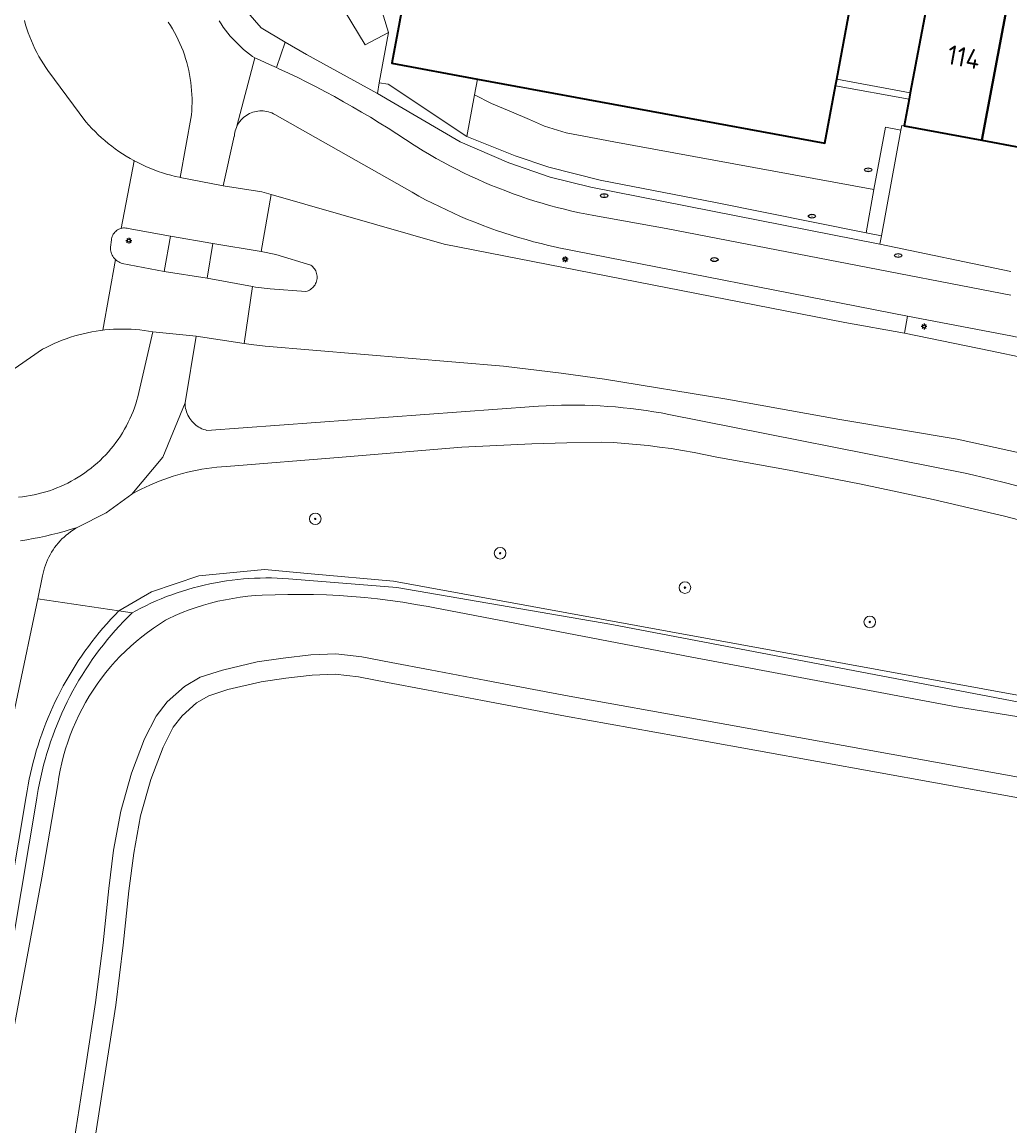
# Model space of a CAD drawing. Header units: metres. Extents: x 152610 to 160096, y 456114 to 462495.
# Tile 343 of 656: x 157801 to 157870, y 459843 to 459919. Entities that reach past the tile are written whole.
import ezdxf
from ezdxf.enums import TextEntityAlignment as Align

# ---------------------------------------------------------------- set-up
doc = ezdxf.new("R2010")
doc.units = ezdxf.units.M
doc.header["$LTSCALE"] = 0.5
doc.layers.get('0').update_dxf_attribs({"linetype": 'CONTINUOUS'})
for name, color, linetype, lineweight in [('B-PV-GK-BESCHOEIING-G', 251, 'GK-BESCHOEIING-SO', 18), ('B-PV-GR-BOOM-S', 251, 'CONTINUOUS', 25), ('B-PV-GR-GRAS-GV', 251, 'CONTINUOUS', 13), ('B-PV-GR-GROENVOORZIENING-GV', 251, 'CONTINUOUS', 18), ('B-PV-GR-HAAG-GV', 251, 'CONTINUOUS', 13), ('B-PV-IE-MEUBILAIR-S', 251, 'CONTINUOUS', 25), ('B-PV-IE-TERREINAFSCHEIDING_KUNSTMATIG_MUUR-GV', 251, 'CONTINUOUS', 18), ('B-PV-OG-BEBOUWING-GV', 6, 'CONTINUOUS', 35), ('B-PV-OG-BEBOUWING-T18', 1, 'CONTINUOUS', 18), ('B-PV-OG-TERREIN_BEGROEID-GV', 251, 'CONTINUOUS', 18), ('B-PV-OG-TERREIN_OEVER-GV', 251, 'CONTINUOUS', 18), ('B-PV-OG-WATER_SLOOT-GV', 251, 'CONTINUOUS', 18), ('B-PV-VH-GESLOTENVERHARDING_ASFALT-GV', 251, 'CONTINUOUS', 18), ('B-PV-VH-ONVERHARD-GV', 251, 'CONTINUOUS', 18), ('B-PV-VH-OPENVERHARDING_BETONSTRAATSTEEN-GV', 251, 'CONTINUOUS', 18), ('B-PV-VH-OPENVERHARDING_TEGEL-GV', 251, 'CONTINUOUS', 18)]:
    doc.layers.add(name, color=color, linetype=linetype, lineweight=lineweight)
doc.styles.add('NLCS-ISO', font='NLCS-ISO.ttf')
doc.styles.add('NLCS-ISO-M750-T18', font='NLCS-ISO.ttf', dxfattribs={"height": 1.35})
doc.linetypes.add('GK-BESCHOEIING-SO', pattern='A,18,-3,[1,NLCS.SHX,S=0.6,R=0,X=0,Y=0],-3', length=24)

# ---------------------------------------------------------------- blocks, each defined once
blk = doc.blocks.new('SIE-MEUBILAIR_PAAL_LICHTMAST-SO')
for points in [[(-0.62, 0), (-1, 0)], [(-0.71, 0.71), (-0.44, 0.44)], [(0, 1), (0, 0.62)], [(0.44, 0.44), (0.71, 0.71)], [(1, 0), (0.62, 0)], [(-0.71, -0.71), (-0.44, -0.44)], [(0, -0.62), (0, -1)], [(0.44, -0.44), (0.71, -0.71)]]:
    blk.add_lwpolyline(points)
blk.add_circle((0, 0), 0.5)
blk = doc.blocks.new('SIE-MEUBILAIR_PUT_RIOOLPUT-SO')
blk.add_ellipse((0, 0), major_axis=(1.25, 0), ratio=0.54)
at = {"style": 'NLCS-ISO'}
blk.add_text('ri', height=0.75, dxfattribs=at).set_placement((-0.04, 0.07), align=Align.MIDDLE_CENTER)
blk = doc.blocks.new('SGR-BOOM_GBKN-SO')
at = {"linetype": 'ByBlock', "lineweight": 18}
h = blk.add_hatch(color=0, dxfattribs=at)
h.dxf.hatch_style = 1
edge = h.paths.add_edge_path()
edge.add_arc((0, 0), 0.25, 0, 360)
at = {"color": 0, "linetype": 'ByBlock', "lineweight": 18}
for radius in [2, 0.25]:
    blk.add_circle((0, 0), radius, dxfattribs=at)
at = {"color": 0, "linetype": 'ByBlock', "lineweight": 18, "style": 'NLCS-ISO'}
blk.add_attdef('SOORT', (2.5, 0), '', height=1.5, dxfattribs=at)

msp = doc.modelspace()

# ---------------------------------------------------------------- linework, layer by layer
at = {"layer": 'B-PV-GK-BESCHOEIING-G', "flags": 128}
msp.add_lwpolyline([(157621.543, 459766.067), (157631.048, 459764.67), (157642.392, 459762.921), (157651.111, 459761.466), (157658.881, 459760.528), (157670.486, 459759.043), (157671.519, 459758.901), (157672.555, 459758.776), (157673.593, 459758.666), (157674.632, 459758.573), (157675.673, 459758.495), (157676.714, 459758.433), (157677.757, 459758.387), (157678.8, 459758.357), (157679.843, 459758.343), (157680.886, 459758.346), (157681.93, 459758.364), (157682.972, 459758.398), (157684.015, 459758.448), (157685.056, 459758.514), (157686.096, 459758.596), (157686.593, 459758.641), (157691.469, 459758.993), (157692.877, 459759.131), (157694.284, 459759.284), (157695.689, 459759.454), (157697.091, 459759.64), (157698.492, 459759.841), (157699.891, 459760.058), (157701.286, 459760.291), (157702.679, 459760.54), (157704.07, 459760.805), (157705.457, 459761.085), (157706.84, 459761.381), (157708.221, 459761.692), (157709.598, 459762.019), (157710.971, 459762.362), (157712.34, 459762.72), (157713.705, 459763.094), (157715.065, 459763.483), (157716.421, 459763.887), (157717.773, 459764.307), (157719.119, 459764.741), (157720.461, 459765.192), (157721.797, 459765.657), (157723.128, 459766.137), (157724.454, 459766.632), (157725.774, 459767.143), (157727.088, 459767.668), (157728.396, 459768.208), (157729.698, 459768.763), (157730.993, 459769.332), (157732.282, 459769.916), (157733.504, 459770.486), (157734.605, 459771.021), (157735.7, 459771.57), (157736.787, 459772.134), (157737.867, 459772.711), (157738.939, 459773.303), (157740.003, 459773.908), (157741.06, 459774.528), (157742.108, 459775.161), (157743.147, 459775.808), (157744.179, 459776.468), (157745.201, 459777.142), (157746.215, 459777.829), (157746.665, 459778.14), (157751.466, 459781.377), (157754.544, 459783.551), (157759.862, 459787.893), (157767.004, 459793.665), (157769.663, 459795.836), (157771.592, 459797.477), (157772.996, 459799.061), (157773.88, 459800.012), (157774.034, 459800.485), (157774.439, 459802.482), (157774.677, 459804.995), (157775.837, 459806.35), (157777.24, 459806.647), (157777.583, 459806.728), (157777.923, 459806.824), (157778.259, 459806.935), (157778.589, 459807.061), (157778.912, 459807.202), (157779.229, 459807.358), (157779.539, 459807.528), (157779.841, 459807.712), (157780.134, 459807.909), (157780.418, 459808.119), (157780.692, 459808.342), (157780.955, 459808.577), (157781.208, 459808.824), (157781.314, 459808.934), (157784.487, 459812.368), (157787.194, 459815.116), (157791.103, 459818.503), (157792.459, 459819.51), (157792.799, 459819.78), (157793.128, 459820.063), (157793.447, 459820.358), (157793.755, 459820.664), (157794.051, 459820.982), (157794.335, 459821.31), (157794.607, 459821.648), (157794.867, 459821.996), (157795.113, 459822.354), (157795.346, 459822.72), (157795.565, 459823.095), (157795.771, 459823.477), (157795.962, 459823.867), (157796.139, 459824.263), (157796.301, 459824.666), (157796.448, 459825.075), (157796.558, 459825.416), (157797.833, 459830.252), (157799.338, 459839.181), (157799.825, 459844.168), (157802.799, 459860.033), (157803.904, 459866.493), (157803.979, 459866.989), (157804.069, 459867.481), (157804.175, 459867.97), (157804.297, 459868.456), (157804.434, 459868.938), (157804.586, 459869.415), (157804.754, 459869.886), (157804.937, 459870.353), (157805.134, 459870.813), (157805.346, 459871.266), (157805.572, 459871.713), (157805.813, 459872.152), (157806.068, 459872.583), (157806.336, 459873.006), (157806.617, 459873.42), (157806.912, 459873.825), (157807.219, 459874.22), (157807.539, 459874.606), (157807.871, 459874.981), (157808.215, 459875.345), (157808.57, 459875.697), (157808.936, 459876.039), (157809.313, 459876.368), (157809.701, 459876.686), (157810.098, 459876.99), (157810.505, 459877.282), (157810.921, 459877.561), (157811.345, 459877.826), (157811.528, 459877.935), (157812.002, 459878.151), (157812.482, 459878.352), (157812.968, 459878.539), (157813.459, 459878.711), (157813.956, 459878.868), (157814.457, 459879.009), (157814.963, 459879.135), (157815.472, 459879.245), (157815.984, 459879.339), (157816.499, 459879.418), (157817.015, 459879.481), (157817.534, 459879.528), (157818.02, 459879.558), (157818.905, 459879.593), (157819.791, 459879.612), (157820.676, 459879.615), (157821.562, 459879.603), (157822.447, 459879.574), (157823.332, 459879.529), (157824.216, 459879.468), (157825.098, 459879.392), (157825.979, 459879.299), (157826.858, 459879.191), (157827.735, 459879.066), (157828.61, 459878.926), (157829.482, 459878.77), (157829.829, 459878.703), (157847.691, 459875.272), (157865.972, 459871.844), (157882.201, 459869.24), (157907.939, 459864.663), (157948.65, 459857.262), (157954.27, 459856.255), (157958.365, 459855.867), (157961.463, 459855.418), (157965.353, 459854.346), (157975.192, 459850.435), (157981.133, 459848.696), (157981.85, 459848.478), (157982.571, 459848.275), (157983.296, 459848.088), (157984.025, 459847.916), (157984.758, 459847.76), (157985.493, 459847.62), (157986.232, 459847.495), (157986.973, 459847.386), (157987.716, 459847.293), (157988.461, 459847.216), (157989.208, 459847.155), (157989.956, 459847.109), (157990.704, 459847.08), (157991.453, 459847.067), (157992.202, 459847.07), (157992.951, 459847.088), (157993.699, 459847.123), (157994.416, 459847.171), (157998.714, 459847.624), (158000, 459847.633), (158009.32, 459846.378), (158022.876, 459843.827), (158034.469, 459841.861), (158044.977, 459839.819), (158047.253, 459839.446), (158053.831, 459839.622), (158055.86, 459839.703), (158056.805, 459839.603), (158057.541, 459839.502), (158058.277, 459839.296), (158059.083, 459838.951), (158060.206, 459838.327), (158060.828, 459837.754), (158066.888, 459832.17), (158069.422, 459829.419), (158073.654, 459823.494), (158074.393, 459822.728), (158079.172, 459818.975), (158081.949, 459816.68), (158083.317, 459816.023), (158088.641, 459814.932), (158095.297, 459813.674), (158095.505, 459813.573), (158095.706, 459813.458), (158095.899, 459813.33), (158096.082, 459813.188), (158096.255, 459813.034), (158096.418, 459812.869), (158096.568, 459812.693), (158096.706, 459812.507), (158096.83, 459812.312), (158096.941, 459812.108), (158097.038, 459811.898), (158097.12, 459811.681), (158097.186, 459811.459), (158097.237, 459811.234), (158097.273, 459811.005), (158097.293, 459810.774), (158097.296, 459810.542), (158097.284, 459810.311), (158097.255, 459810.081), (158097.211, 459809.854), (158097.207, 459809.835)], dxfattribs=at)
at = {"layer": 'B-PV-GR-GRAS-GV', "flags": 128}
msp.add_lwpolyline([(157893.812, 459861.301), (157864.513, 459866.594), (157848.213, 459869.547), (157838.962, 459871.204), (157833.224, 459872.295), (157829.364, 459873.02), (157826.67, 459873.538), (157824.675, 459873.916), (157823.051, 459874.105), (157821.476, 459874.034), (157819.642, 459873.826), (157817.938, 459873.579), (157815.644, 459873.037), (157814.32, 459872.61), (157813.485, 459872.113), (157812.486, 459871.223), (157811.872, 459870.446), (157811.168, 459869.062), (157810.333, 459866.823), (157809.616, 459864.328), (157809.144, 459861.742), (157808.814, 459859.129), (157808.425, 459855.395), (157807.901, 459851.235), (157807.225, 459846.84), (157806.418, 459841.662)], dxfattribs=at)
at = {"layer": 'B-PV-GR-GROENVOORZIENING-GV', "flags": 128}
msp.add_lwpolyline([(157860.273, 459907.571), (157842.297, 459910.874), (157839.001, 459911.488), (157837.518, 459911.959), (157836.47, 459912.407), (157835.235, 459912.937), (157833.858, 459913.514), (157832.682, 459914.126), (157832.144, 459911.246), (157835.487, 459909.899), (157837.81, 459909.11), (157841.36, 459908.221), (157849.318, 459906.68), (157859.727, 459904.582)], close=True, dxfattribs=at)
at = {"layer": 'B-PV-GR-HAAG-GV', "flags": 128}
msp.add_lwpolyline([(157826.707, 459914.843), (157826.106, 459914.94), (157825.972, 459914.204), (157831.684, 459910.871), (157835.052, 459909.416), (157837.914, 459908.421), (157840.707, 459907.738), (157860.687, 459903.808), (157860.791, 459904.373), (157859.727, 459904.582), (157849.318, 459906.68), (157841.36, 459908.221), (157837.81, 459909.11), (157835.487, 459909.899), (157832.144, 459911.246)], close=True, dxfattribs=at)
at = {"layer": 'B-PV-IE-TERREINAFSCHEIDING_KUNSTMATIG_MUUR-GV', "flags": 128}
for points in [[(157857.619, 459914.741), (157862.696, 459913.806), (157862.782, 459914.265), (157857.705, 459915.199)], [(157862.132, 459911.682), (157861.06, 459911.88), (157860.273, 459907.571), (157859.727, 459904.582), (157860.791, 459904.373)]]:
    msp.add_lwpolyline(points, close=True, dxfattribs=at)
at = {"layer": 'B-PV-OG-BEBOUWING-GV', "flags": 128}
for points in [[(157847.449, 459929.732), (157846.603, 459929.89), (157846.313, 459928.337), (157843.778, 459928.788), (157844.069, 459930.358), (157843.745, 459930.418), (157841.046, 459930.916), (157840.812, 459930.959), (157830.084, 459932.939), (157826.98, 459916.306), (157832.883, 459915.204), (157856.875, 459910.768), (157857.619, 459914.741), (157857.705, 459915.199), (157858.637, 459920.172), (157859.195, 459923.21), (157859.963, 459927.395), (157859.447, 459927.491), (157847.7, 459929.685)], [(157867.73, 459910.979), (157869.572, 459920.79), (157869.192, 459920.86), (157868.169, 459921.049), (157865.078, 459921.621), (157864.507, 459921.727), (157864.197, 459921.784), (157862.782, 459914.265), (157862.696, 459913.806), (157862.351, 459911.973)], [(157867.73, 459910.979), (157873.108, 459909.984), (157874.947, 459919.797), (157874.527, 459919.875), (157871.473, 459920.439), (157870.45, 459920.628), (157869.572, 459920.79)]]:
    msp.add_lwpolyline(points, close=True, dxfattribs=at)
at = {"layer": 'B-PV-OG-TERREIN_BEGROEID-GV', "flags": 128}
for points in [[(157822.756, 459921.496), (157825.13, 459917.57), (157826.74, 459918.43), (157825.527, 459922.427)], [(157816.564, 459920.329), (157817.935, 459918.74), (157819.614, 459917.763), (157821.076, 459916.912), (157825.972, 459914.204), (157826.106, 459914.94), (157826.74, 459918.43), (157825.13, 459917.57), (157822.756, 459921.496)], [(157801.589, 459919.248), (157801.671, 459918.962), (157801.761, 459918.678), (157801.859, 459918.396), (157801.964, 459918.118), (157802.076, 459917.842), (157802.196, 459917.569), (157802.323, 459917.3), (157802.458, 459917.034), (157802.599, 459916.772), (157802.748, 459916.514), (157802.903, 459916.26), (157803.065, 459916.01), (157803.217, 459915.789), (157805.846, 459912.246), (157806.048, 459912.017), (157806.256, 459911.793), (157806.47, 459911.574), (157806.689, 459911.361), (157806.914, 459911.154), (157807.145, 459910.953), (157807.38, 459910.758), (157807.621, 459910.569), (157807.866, 459910.387), (157808.116, 459910.211), (157808.37, 459910.041), (157808.629, 459909.879), (157808.892, 459909.723), (157809.159, 459909.574), (157809.179, 459909.564), (157809.43, 459909.432), (157809.705, 459909.297), (157809.983, 459909.17), (157810.264, 459909.05), (157810.548, 459908.937), (157810.835, 459908.832), (157811.125, 459908.734), (157811.417, 459908.644), (157811.711, 459908.562), (157812.008, 459908.487), (157812.306, 459908.42), (157812.349, 459908.411), (157813.124, 459912.73), (157813.148, 459913.01), (157813.163, 459913.29), (157813.171, 459913.571), (157813.17, 459913.852), (157813.162, 459914.132), (157813.145, 459914.413), (157813.121, 459914.692), (157813.089, 459914.971), (157813.048, 459915.249), (157813, 459915.526), (157812.944, 459915.801), (157812.88, 459916.074), (157812.808, 459916.346), (157812.729, 459916.615), (157812.642, 459916.882), (157812.547, 459917.146), (157812.445, 459917.408), (157812.336, 459917.666), (157812.219, 459917.922), (157812.095, 459918.174), (157811.964, 459918.422), (157811.826, 459918.666), (157811.681, 459918.907), (157811.529, 459919.143)], [(157801.185, 459886.335), (157801.458, 459886.362), (157801.729, 459886.398), (157801.999, 459886.442), (157802.268, 459886.493), (157802.536, 459886.553), (157802.801, 459886.62), (157803.064, 459886.694), (157803.326, 459886.777), (157803.584, 459886.867), (157803.84, 459886.965), (157804.093, 459887.07), (157804.342, 459887.182), (157804.589, 459887.302), (157804.831, 459887.429), (157805.07, 459887.562), (157805.305, 459887.703), (157805.536, 459887.851), (157805.762, 459888.005), (157805.983, 459888.166), (157806.2, 459888.333), (157806.412, 459888.506), (157806.619, 459888.686), (157806.82, 459888.871), (157807.016, 459889.063), (157807.206, 459889.259), (157807.391, 459889.462), (157807.569, 459889.67), (157807.741, 459889.882), (157807.907, 459890.1), (157808.067, 459890.323), (157808.22, 459890.55), (157808.366, 459890.781), (157808.505, 459891.017), (157808.638, 459891.256), (157808.763, 459891.5), (157808.881, 459891.747), (157808.992, 459891.997), (157809.096, 459892.251), (157809.192, 459892.507), (157809.281, 459892.766), (157809.362, 459893.027), (157809.428, 459893.265), (157810.468, 459897.748), (157810.169, 459897.8), (157809.869, 459897.843), (157809.567, 459897.879), (157809.265, 459897.907), (157808.962, 459897.927), (157808.659, 459897.939), (157808.355, 459897.943), (157808.052, 459897.939), (157807.749, 459897.927), (157807.446, 459897.907), (157807.144, 459897.879), (157807.012, 459897.863), (157806.842, 459897.843), (157806.542, 459897.799), (157806.243, 459897.747), (157805.945, 459897.687), (157805.65, 459897.62), (157805.356, 459897.545), (157805.064, 459897.462), (157804.774, 459897.371), (157804.487, 459897.273), (157804.202, 459897.167), (157803.921, 459897.054), (157803.642, 459896.933), (157803.367, 459896.805), (157803.095, 459896.67), (157802.852, 459896.541), (157798.38, 459893.475)], [(157871.278, 459889.183), (157866.01, 459890.34), (157857.91, 459891.7), (157850.12, 459893.1), (157841.65, 459894.47), (157838.655, 459894.9), (157834.677, 459895.38), (157818.213, 459896.757), (157817.259, 459896.876), (157816.78, 459896.949), (157813.446, 459897.458), (157812.688, 459892.834), (157812.693, 459892.709), (157812.705, 459892.585), (157812.726, 459892.462), (157812.754, 459892.34), (157812.79, 459892.22), (157812.834, 459892.103), (157812.885, 459891.989), (157812.943, 459891.878), (157813.009, 459891.772), (157813.08, 459891.67), (157813.159, 459891.572), (157813.243, 459891.48), (157813.333, 459891.394), (157813.429, 459891.313), (157813.529, 459891.238), (157813.634, 459891.171), (157813.743, 459891.11), (157813.856, 459891.056), (157813.972, 459891.009), (157814.091, 459890.97), (157814.19, 459890.944), (157836.79, 459892.591), (157837.104, 459892.613), (157837.635, 459892.644), (157838.166, 459892.666), (157838.698, 459892.681), (157839.23, 459892.688), (157839.762, 459892.686), (157840.294, 459892.677), (157840.826, 459892.659), (157841.357, 459892.634), (157841.888, 459892.601), (157842.418, 459892.56), (157842.948, 459892.51), (157843.477, 459892.453), (157844.005, 459892.388), (157844.532, 459892.315), (157845.057, 459892.234), (157845.582, 459892.145), (157846.105, 459892.048), (157866.576, 459887.988), (157867.175, 459887.848), (157868.311, 459887.575), (157869.446, 459887.294), (157870.578, 459887.006)], [(157871.76, 459884.383), (157869.292, 459885.016), (157864.351, 459886.164), (157859.391, 459887.227), (157854.413, 459888.205), (157849.419, 459889.097), (157848.634, 459889.264), (157847.846, 459889.417), (157847.055, 459889.556), (157846.262, 459889.681), (157845.467, 459889.792), (157844.671, 459889.889), (157843.872, 459889.973), (157843.073, 459890.042), (157842.272, 459890.097), (157841.47, 459890.138), (157839.051, 459890.091), (157836.633, 459890.014), (157834.216, 459889.907), (157831.8, 459889.771), (157823.532, 459889.087), (157815.558, 459888.444), (157815.216, 459888.423), (157814.875, 459888.394), (157814.535, 459888.357), (157814.196, 459888.312), (157813.858, 459888.26), (157813.521, 459888.199), (157813.186, 459888.131), (157812.852, 459888.054), (157812.52, 459887.97), (157812.19, 459887.878), (157811.863, 459887.779), (157811.538, 459887.672), (157811.216, 459887.557), (157810.896, 459887.435), (157810.579, 459887.305), (157810.266, 459887.168), (157809.955, 459887.024), (157809.648, 459886.872), (157809.345, 459886.714), (157809.046, 459886.548), (157809.012, 459886.529), (157807.237, 459885.247), (157805.284, 459884.251), (157805.114, 459884.155), (157804.948, 459884.052), (157804.786, 459883.943), (157804.629, 459883.827), (157804.477, 459883.705), (157804.33, 459883.576), (157804.189, 459883.442), (157804.053, 459883.302), (157803.923, 459883.156), (157803.799, 459883.006), (157803.681, 459882.85), (157803.57, 459882.69), (157803.465, 459882.525), (157803.367, 459882.356), (157803.277, 459882.183), (157803.193, 459882.007), (157803.117, 459881.827), (157803.048, 459881.644), (157802.986, 459881.459), (157802.933, 459881.271), (157802.887, 459881.082), (157802.848, 459880.89), (157802.83, 459880.772), (157802.52, 459879.307), (157808.11, 459878.481), (157810.366, 459879.799), (157813.646, 459880.89), (157818.175, 459881.323), (157821.403, 459881.033), (157827.083, 459880.522), (157874.975, 459871.781)], [(157874.975, 459871.781), (157827.083, 459880.522), (157821.403, 459881.033), (157818.175, 459881.323), (157813.646, 459880.89), (157810.366, 459879.799), (157808.11, 459878.481), (157809.037, 459878.344), (157809.279, 459878.476), (157809.625, 459878.658), (157809.974, 459878.832), (157810.327, 459878.999), (157810.683, 459879.159), (157811.043, 459879.312), (157811.405, 459879.457), (157811.771, 459879.594), (157812.139, 459879.725), (157812.51, 459879.847), (157812.883, 459879.962), (157813.258, 459880.069), (157813.636, 459880.169), (157814.015, 459880.261), (157814.397, 459880.345), (157814.78, 459880.421), (157815.164, 459880.489), (157815.55, 459880.55), (157815.937, 459880.602), (157816.325, 459880.647), (157816.714, 459880.683), (157817.103, 459880.712), (157817.493, 459880.733), (157817.883, 459880.745), (157818.274, 459880.75), (157818.664, 459880.747), (157819.054, 459880.736), (157819.444, 459880.716), (157819.834, 459880.689), (157821.282, 459880.573), (157827.32, 459880.09), (157842.17, 459877.53), (157875.61, 459871.16)], [(157875.61, 459871.16), (157842.17, 459877.53), (157827.32, 459880.09), (157821.282, 459880.573), (157819.834, 459880.689), (157819.444, 459880.716), (157819.054, 459880.736), (157818.664, 459880.747), (157818.274, 459880.75), (157817.883, 459880.745), (157817.493, 459880.733), (157817.103, 459880.712), (157816.714, 459880.683), (157816.325, 459880.647), (157815.937, 459880.602), (157815.55, 459880.55), (157815.164, 459880.489), (157814.78, 459880.421), (157814.397, 459880.345), (157814.015, 459880.261), (157813.636, 459880.169), (157813.258, 459880.069), (157812.883, 459879.962), (157812.51, 459879.847), (157812.139, 459879.725), (157811.771, 459879.594), (157811.405, 459879.457), (157811.043, 459879.312), (157810.683, 459879.159), (157810.327, 459878.999), (157809.974, 459878.832), (157809.625, 459878.658), (157809.279, 459878.476), (157809.037, 459878.344), (157808.735, 459878.045), (157808.438, 459877.74), (157808.148, 459877.429), (157807.863, 459877.113), (157807.584, 459876.792), (157807.312, 459876.465), (157807.045, 459876.134), (157806.785, 459875.797), (157806.531, 459875.456), (157806.284, 459875.11), (157806.043, 459874.759), (157805.809, 459874.404), (157805.582, 459874.045), (157805.361, 459873.681), (157805.147, 459873.313), (157804.94, 459872.942), (157804.741, 459872.566), (157804.548, 459872.187), (157804.362, 459871.804), (157804.184, 459871.418), (157804.013, 459871.029), (157803.85, 459870.636), (157803.693, 459870.24), (157803.545, 459869.842), (157803.403, 459869.441), (157803.27, 459869.037), (157803.144, 459868.631), (157803.025, 459868.222), (157802.915, 459867.812), (157802.812, 459867.399), (157802.716, 459866.984), (157802.629, 459866.568), (157802.55, 459866.15), (157802.478, 459865.731), (157802.448, 459865.539), (157795.968, 459827.006)], [(157795.226, 459827.113), (157801.707, 459865.658), (157801.772, 459866.058), (157801.843, 459866.456), (157801.921, 459866.853), (157802.007, 459867.248), (157802.099, 459867.642), (157802.198, 459868.035), (157802.303, 459868.425), (157802.416, 459868.814), (157802.535, 459869.201), (157802.66, 459869.585), (157802.793, 459869.968), (157802.932, 459870.348), (157803.077, 459870.725), (157803.229, 459871.1), (157803.388, 459871.473), (157803.553, 459871.842), (157803.724, 459872.209), (157803.902, 459872.572), (157804.086, 459872.933), (157804.276, 459873.29), (157804.472, 459873.644), (157804.674, 459873.994), (157804.883, 459874.341), (157805.097, 459874.684), (157805.317, 459875.024), (157805.543, 459875.359), (157805.775, 459875.691), (157806.013, 459876.018), (157806.256, 459876.342), (157806.505, 459876.661), (157806.759, 459876.976), (157807.019, 459877.286), (157807.284, 459877.592), (157807.554, 459877.893), (157807.83, 459878.189), (157808.11, 459878.481), (157802.52, 459879.307), (157799.698, 459865.954)], [(157799.825, 459844.168), (157802.799, 459860.033), (157803.904, 459866.493), (157803.979, 459866.988), (157804.069, 459867.481), (157804.175, 459867.97), (157804.297, 459868.456), (157804.434, 459868.938), (157804.586, 459869.415), (157804.754, 459869.886), (157804.937, 459870.353), (157805.134, 459870.813), (157805.346, 459871.266), (157805.573, 459871.713), (157805.813, 459872.152), (157806.067, 459872.583), (157806.336, 459873.006), (157806.617, 459873.42), (157806.912, 459873.825), (157807.219, 459874.22), (157807.539, 459874.606), (157807.871, 459874.981), (157808.215, 459875.345), (157808.57, 459875.698), (157808.936, 459876.039), (157809.313, 459876.368), (157809.701, 459876.686), (157810.098, 459876.99), (157810.505, 459877.282), (157810.921, 459877.561), (157811.345, 459877.826), (157811.528, 459877.935), (157812.002, 459878.151), (157812.482, 459878.352), (157812.968, 459878.539), (157813.459, 459878.711), (157813.956, 459878.868), (157814.457, 459879.009), (157814.963, 459879.135), (157815.472, 459879.245), (157815.984, 459879.339), (157816.499, 459879.418), (157817.016, 459879.481), (157817.534, 459879.528), (157818.02, 459879.558), (157818.905, 459879.593), (157819.791, 459879.612), (157820.677, 459879.615), (157821.562, 459879.603), (157822.447, 459879.574), (157823.332, 459879.529), (157824.216, 459879.468), (157825.098, 459879.392), (157825.979, 459879.299), (157826.858, 459879.191), (157827.735, 459879.066), (157828.61, 459878.926), (157829.481, 459878.77), (157829.829, 459878.703), (157847.691, 459875.272), (157865.972, 459871.845), (157882.201, 459869.24)], [(157795.968, 459827.006), (157802.448, 459865.539), (157802.478, 459865.731), (157802.55, 459866.15), (157802.629, 459866.568), (157802.716, 459866.984), (157802.812, 459867.399), (157802.915, 459867.812), (157803.025, 459868.222), (157803.144, 459868.631), (157803.27, 459869.037), (157803.403, 459869.441), (157803.545, 459869.842), (157803.693, 459870.24), (157803.85, 459870.636), (157804.013, 459871.029), (157804.184, 459871.418), (157804.362, 459871.804), (157804.548, 459872.187), (157804.741, 459872.566), (157804.94, 459872.942), (157805.147, 459873.313), (157805.361, 459873.681), (157805.582, 459874.045), (157805.809, 459874.404), (157806.043, 459874.759), (157806.284, 459875.11), (157806.531, 459875.456), (157806.785, 459875.797), (157807.045, 459876.134), (157807.312, 459876.465), (157807.584, 459876.792), (157807.863, 459877.113), (157808.148, 459877.429), (157808.438, 459877.74), (157808.735, 459878.045), (157809.037, 459878.344), (157808.11, 459878.481), (157807.83, 459878.189), (157807.554, 459877.893), (157807.284, 459877.592), (157807.019, 459877.286), (157806.759, 459876.976), (157806.505, 459876.661), (157806.256, 459876.342), (157806.013, 459876.018), (157805.775, 459875.691), (157805.543, 459875.359), (157805.317, 459875.024), (157805.097, 459874.684), (157804.883, 459874.341), (157804.674, 459873.994), (157804.472, 459873.644), (157804.276, 459873.29), (157804.086, 459872.933), (157803.902, 459872.572), (157803.724, 459872.209), (157803.553, 459871.842), (157803.388, 459871.473), (157803.229, 459871.1), (157803.077, 459870.725), (157802.932, 459870.348), (157802.793, 459869.968), (157802.66, 459869.585), (157802.535, 459869.201), (157802.416, 459868.814), (157802.303, 459868.425), (157802.198, 459868.035), (157802.099, 459867.642), (157802.007, 459867.248), (157801.921, 459866.853), (157801.843, 459866.456), (157801.772, 459866.058), (157801.707, 459865.658), (157795.226, 459827.113)]]:
    msp.add_lwpolyline(points, dxfattribs=at)
for points in [[(157818.087, 459913.004), (157817.965, 459913.009), (157817.842, 459913.006), (157817.721, 459912.994), (157817.6, 459912.975), (157817.481, 459912.948), (157817.364, 459912.913), (157817.249, 459912.87), (157817.138, 459912.82), (157817.03, 459912.763), (157816.926, 459912.699), (157816.826, 459912.629), (157816.731, 459912.552), (157816.641, 459912.468), (157816.558, 459912.38), (157816.479, 459912.286), (157816.408, 459912.187), (157816.343, 459912.083), (157816.285, 459911.976), (157816.27, 459911.944), (157816.234, 459911.865), (157816.19, 459911.751), (157816.154, 459911.634), (157816.126, 459911.515), (157816.105, 459911.394), (157816.093, 459911.273), (157816.092, 459911.261), (157815.33, 459907.834), (157817.99, 459907.417), (157818.633, 459907.232), (157830.58, 459903.792), (157858.26, 459898.4), (157862.38, 459897.65), (157862.59, 459898.84), (157838.396, 459903.581), (157838.315, 459903.598), (157837.794, 459903.716), (157837.275, 459903.841), (157836.758, 459903.974), (157836.242, 459904.115), (157835.729, 459904.263), (157835.218, 459904.419), (157834.71, 459904.583), (157834.204, 459904.754), (157833.7, 459904.933), (157833.2, 459905.12), (157832.702, 459905.313), (157832.207, 459905.515), (157831.715, 459905.723), (157831.227, 459905.94), (157830.741, 459906.163), (157830.259, 459906.393), (157829.781, 459906.631), (157829.306, 459906.876), (157828.835, 459907.128), (157828.368, 459907.387), (157818.897, 459912.754), (157818.79, 459912.812), (157818.679, 459912.863), (157818.564, 459912.907), (157818.448, 459912.943), (157818.329, 459912.971), (157818.208, 459912.992)], [(157869.719, 459897.483), (157862.59, 459898.84), (157862.38, 459897.65), (157868.32, 459896.44), (157873.151, 459895.423), (157877.94, 459894.22), (157878.292, 459895.448), (157877.477, 459895.666), (157876.661, 459895.88), (157873.203, 459896.738)]]:
    msp.add_lwpolyline(points, close=True, dxfattribs=at)
at = {"layer": 'B-PV-OG-TERREIN_OEVER-GV', "flags": 128}
for points in [[(157894.057, 459862.684), (157864.764, 459867.976), (157848.462, 459870.929), (157839.217, 459872.586), (157833.485, 459873.675), (157829.626, 459874.4), (157826.933, 459874.918), (157824.887, 459875.306), (157823.101, 459875.513), (157821.366, 459875.435), (157819.462, 459875.219), (157817.675, 459874.96), (157815.266, 459874.391), (157813.739, 459873.899), (157812.651, 459873.252), (157811.46, 459872.19), (157810.683, 459871.207), (157809.88, 459869.628), (157808.998, 459867.263), (157808.247, 459864.649), (157807.755, 459861.956), (157807.418, 459859.29), (157807.029, 459855.555), (157806.51, 459851.43), (157805.837, 459847.055), (157805.033, 459841.896)], [(157806.418, 459841.662), (157807.225, 459846.84), (157807.901, 459851.235), (157808.425, 459855.395), (157808.814, 459859.129), (157809.144, 459861.742), (157809.616, 459864.328), (157810.333, 459866.823), (157811.168, 459869.062), (157811.872, 459870.446), (157812.486, 459871.223), (157813.485, 459872.113), (157814.32, 459872.61), (157815.644, 459873.037), (157817.938, 459873.579), (157819.642, 459873.826), (157821.476, 459874.034), (157823.051, 459874.105), (157824.675, 459873.916), (157826.67, 459873.538), (157829.364, 459873.02), (157833.224, 459872.295), (157838.962, 459871.204), (157848.213, 459869.547), (157864.513, 459866.594), (157893.812, 459861.301)]]:
    msp.add_lwpolyline(points, dxfattribs=at)
at = {"layer": 'B-PV-OG-WATER_SLOOT-GV', "flags": 128}
for points in [[(157882.201, 459869.24), (157865.972, 459871.845), (157847.691, 459875.272), (157829.829, 459878.703), (157829.481, 459878.77), (157828.61, 459878.926), (157827.735, 459879.066), (157826.858, 459879.191), (157825.979, 459879.299), (157825.098, 459879.392), (157824.216, 459879.468), (157823.332, 459879.529), (157822.447, 459879.574), (157821.562, 459879.603), (157820.677, 459879.615), (157819.791, 459879.612), (157818.905, 459879.593), (157818.02, 459879.558), (157817.534, 459879.528), (157817.016, 459879.481), (157816.499, 459879.418), (157815.984, 459879.339), (157815.472, 459879.245), (157814.963, 459879.135), (157814.457, 459879.009), (157813.956, 459878.868), (157813.459, 459878.711), (157812.968, 459878.539), (157812.482, 459878.352), (157812.002, 459878.151), (157811.528, 459877.935), (157811.345, 459877.826), (157810.921, 459877.561), (157810.505, 459877.282), (157810.098, 459876.99), (157809.701, 459876.686), (157809.313, 459876.368), (157808.936, 459876.039), (157808.57, 459875.698), (157808.215, 459875.345), (157807.871, 459874.981), (157807.539, 459874.606), (157807.219, 459874.22), (157806.912, 459873.825), (157806.617, 459873.42), (157806.336, 459873.006), (157806.067, 459872.583), (157805.813, 459872.152), (157805.573, 459871.713), (157805.346, 459871.266), (157805.134, 459870.813), (157804.937, 459870.353), (157804.754, 459869.886), (157804.586, 459869.415), (157804.434, 459868.938), (157804.297, 459868.456), (157804.175, 459867.97), (157804.069, 459867.481), (157803.979, 459866.988), (157803.904, 459866.493), (157802.799, 459860.033), (157799.825, 459844.168)], [(157805.033, 459841.896), (157805.837, 459847.055), (157806.51, 459851.43), (157807.029, 459855.555), (157807.418, 459859.29), (157807.755, 459861.956), (157808.247, 459864.649), (157808.998, 459867.263), (157809.88, 459869.628), (157810.683, 459871.207), (157811.46, 459872.19), (157812.651, 459873.252), (157813.739, 459873.899), (157815.266, 459874.391), (157817.675, 459874.96), (157819.462, 459875.219), (157821.366, 459875.435), (157823.101, 459875.513), (157824.887, 459875.306), (157826.933, 459874.918), (157829.626, 459874.4), (157833.485, 459873.675), (157839.217, 459872.586), (157848.462, 459870.929), (157864.764, 459867.976), (157894.057, 459862.684)]]:
    msp.add_lwpolyline(points, dxfattribs=at)
at = {"layer": 'B-PV-VH-GESLOTENVERHARDING_ASFALT-GV', "flags": 128}
for points in [[(157798.38, 459893.475), (157802.852, 459896.541), (157803.095, 459896.67), (157803.367, 459896.805), (157803.642, 459896.933), (157803.921, 459897.054), (157804.202, 459897.167), (157804.487, 459897.273), (157804.774, 459897.371), (157805.064, 459897.462), (157805.356, 459897.545), (157805.65, 459897.62), (157805.945, 459897.687), (157806.243, 459897.747), (157806.542, 459897.799), (157806.842, 459897.843), (157807.012, 459897.863), (157807.885, 459902.741), (157807.879, 459902.746), (157807.813, 459902.815), (157807.753, 459902.889), (157807.699, 459902.968), (157807.653, 459903.052), (157807.613, 459903.139), (157807.581, 459903.229), (157807.556, 459903.321), (157807.539, 459903.415), (157807.53, 459903.51), (157807.529, 459903.606), (157807.606, 459904.112), (157807.614, 459904.172), (157807.633, 459904.255), (157807.659, 459904.336), (157807.693, 459904.414), (157807.734, 459904.489), (157807.782, 459904.56), (157807.836, 459904.625), (157807.896, 459904.686), (157807.961, 459904.74), (157808.031, 459904.788), (157808.106, 459904.83), (157808.184, 459904.864), (157808.265, 459904.89), (157808.281, 459904.894), (157809.179, 459909.564), (157809.159, 459909.574), (157808.892, 459909.723), (157808.629, 459909.879), (157808.37, 459910.041), (157808.116, 459910.211), (157807.866, 459910.387), (157807.621, 459910.569), (157807.38, 459910.758), (157807.145, 459910.953), (157806.914, 459911.154), (157806.689, 459911.361), (157806.47, 459911.574), (157806.256, 459911.793), (157806.048, 459912.017), (157805.846, 459912.246), (157803.217, 459915.789), (157803.065, 459916.01), (157802.903, 459916.26), (157802.748, 459916.514), (157802.599, 459916.772), (157802.458, 459917.034), (157802.323, 459917.3), (157802.196, 459917.569), (157802.076, 459917.842), (157801.964, 459918.118), (157801.859, 459918.396), (157801.761, 459918.678), (157801.671, 459918.962), (157801.589, 459919.248)], [(157811.529, 459919.143), (157811.681, 459918.907), (157811.826, 459918.666), (157811.964, 459918.422), (157812.095, 459918.174), (157812.219, 459917.922), (157812.336, 459917.666), (157812.445, 459917.408), (157812.547, 459917.146), (157812.642, 459916.882), (157812.729, 459916.615), (157812.808, 459916.346), (157812.88, 459916.074), (157812.944, 459915.801), (157813, 459915.526), (157813.048, 459915.249), (157813.089, 459914.971), (157813.121, 459914.692), (157813.145, 459914.413), (157813.162, 459914.132), (157813.17, 459913.852), (157813.171, 459913.571), (157813.163, 459913.29), (157813.148, 459913.01), (157813.124, 459912.73), (157812.349, 459908.411), (157815.33, 459907.834), (157816.092, 459911.261), (157816.093, 459911.273), (157816.105, 459911.394), (157816.126, 459911.515), (157816.154, 459911.634), (157816.19, 459911.751), (157816.234, 459911.865), (157816.27, 459911.944), (157817.497, 459916.666), (157817.355, 459916.765), (157817.143, 459916.921), (157816.937, 459917.083), (157816.735, 459917.251), (157816.538, 459917.425), (157816.348, 459917.605), (157816.162, 459917.791), (157815.983, 459917.983), (157815.809, 459918.179), (157815.641, 459918.381), (157815.48, 459918.588), (157815.325, 459918.8), (157815.176, 459919.016), (157815.034, 459919.237)], [(157869.728, 459900.291), (157845.925, 459904.89), (157840.918, 459905.777), (157840.449, 459905.867), (157839.929, 459905.975), (157839.411, 459906.09), (157838.895, 459906.213), (157838.381, 459906.344), (157837.869, 459906.482), (157837.359, 459906.629), (157836.851, 459906.783), (157836.345, 459906.944), (157835.843, 459907.113), (157835.342, 459907.29), (157834.845, 459907.475), (157834.35, 459907.666), (157833.858, 459907.866), (157833.37, 459908.072), (157832.884, 459908.286), (157832.402, 459908.507), (157831.923, 459908.736), (157831.448, 459908.972), (157830.976, 459909.214), (157830.508, 459909.464), (157830.044, 459909.721), (157829.583, 459909.985), (157829.127, 459910.256), (157828.513, 459910.635), (157827.907, 459911.026), (157827.31, 459911.42), (157826.708, 459911.808), (157826.102, 459912.189), (157825.492, 459912.563), (157824.878, 459912.93), (157824.26, 459913.29), (157823.637, 459913.644), (157823.011, 459913.99), (157822.381, 459914.33), (157821.747, 459914.662), (157821.11, 459914.987), (157820.469, 459915.305), (157819.824, 459915.616), (157819.176, 459915.92), (157819.01, 459915.996), (157818.525, 459916.216), (157817.87, 459916.505), (157817.497, 459916.666), (157816.27, 459911.944), (157816.285, 459911.976), (157816.343, 459912.083), (157816.408, 459912.187), (157816.479, 459912.286), (157816.558, 459912.38), (157816.641, 459912.468), (157816.731, 459912.552), (157816.826, 459912.629), (157816.926, 459912.699), (157817.03, 459912.763), (157817.138, 459912.82), (157817.249, 459912.87), (157817.364, 459912.913), (157817.481, 459912.948), (157817.6, 459912.975), (157817.721, 459912.994), (157817.842, 459913.006), (157817.965, 459913.009), (157818.087, 459913.004), (157818.208, 459912.992), (157818.329, 459912.971), (157818.448, 459912.943), (157818.564, 459912.907), (157818.679, 459912.863), (157818.79, 459912.812), (157818.897, 459912.754), (157828.368, 459907.387), (157828.835, 459907.128), (157829.306, 459906.876), (157829.781, 459906.631), (157830.259, 459906.393), (157830.741, 459906.163), (157831.227, 459905.94), (157831.715, 459905.723), (157832.207, 459905.515), (157832.702, 459905.313), (157833.2, 459905.12), (157833.7, 459904.933), (157834.204, 459904.754), (157834.71, 459904.583), (157835.218, 459904.419), (157835.729, 459904.263), (157836.242, 459904.115), (157836.758, 459903.974), (157837.275, 459903.841), (157837.794, 459903.716), (157838.315, 459903.598), (157838.396, 459903.581), (157862.59, 459898.84), (157869.719, 459897.483)], [(157873.151, 459895.423), (157868.32, 459896.44), (157862.38, 459897.65), (157858.26, 459898.4), (157830.58, 459903.792), (157818.633, 459907.232), (157817.945, 459903.305), (157817.956, 459903.303), (157818.956, 459903.079), (157821.371, 459902.357), (157821.441, 459902.304), (157821.508, 459902.244), (157821.569, 459902.178), (157821.625, 459902.106), (157821.673, 459902.031), (157821.715, 459901.951), (157821.749, 459901.868), (157821.777, 459901.782), (157821.796, 459901.694), (157821.807, 459901.604), (157821.81, 459901.514), (157821.806, 459901.424), (157821.793, 459901.335), (157821.773, 459901.247), (157821.745, 459901.162), (157821.709, 459901.079), (157821.666, 459901), (157821.617, 459900.925), (157821.56, 459900.854), (157821.498, 459900.789), (157821.431, 459900.73), (157821.358, 459900.677), (157821.281, 459900.63), (157821.2, 459900.591), (157821.116, 459900.559), (157821.029, 459900.534), (157818.568, 459900.721), (157817.563, 459900.839), (157817.343, 459900.879), (157816.78, 459896.949), (157817.259, 459896.876), (157818.213, 459896.757), (157834.677, 459895.38), (157838.655, 459894.9), (157841.65, 459894.47), (157850.12, 459893.1), (157857.91, 459891.7), (157866.01, 459890.34), (157871.278, 459889.183)], [(157801.327, 459883.323), (157801.761, 459883.391), (157802.194, 459883.467), (157802.626, 459883.55), (157803.056, 459883.642), (157803.484, 459883.741), (157803.91, 459883.848), (157804.334, 459883.963), (157804.756, 459884.086), (157805.176, 459884.216), (157805.284, 459884.251), (157807.237, 459885.247), (157809.012, 459886.529), (157811.165, 459889.083), (157812.688, 459892.834), (157813.446, 459897.458), (157810.468, 459897.748), (157809.428, 459893.265), (157809.362, 459893.027), (157809.281, 459892.766), (157809.192, 459892.507), (157809.096, 459892.251), (157808.992, 459891.997), (157808.881, 459891.747), (157808.763, 459891.5), (157808.638, 459891.256), (157808.505, 459891.017), (157808.366, 459890.781), (157808.22, 459890.55), (157808.067, 459890.323), (157807.907, 459890.1), (157807.741, 459889.882), (157807.569, 459889.67), (157807.391, 459889.462), (157807.206, 459889.259), (157807.016, 459889.063), (157806.82, 459888.871), (157806.619, 459888.686), (157806.412, 459888.506), (157806.2, 459888.333), (157805.983, 459888.166), (157805.762, 459888.005), (157805.536, 459887.851), (157805.305, 459887.703), (157805.07, 459887.562), (157804.831, 459887.429), (157804.589, 459887.302), (157804.342, 459887.182), (157804.093, 459887.07), (157803.84, 459886.965), (157803.584, 459886.867), (157803.326, 459886.777), (157803.064, 459886.694), (157802.801, 459886.62), (157802.536, 459886.553), (157802.268, 459886.493), (157801.999, 459886.442), (157801.729, 459886.398), (157801.458, 459886.362), (157801.185, 459886.335)], [(157870.578, 459887.006), (157869.446, 459887.294), (157868.311, 459887.575), (157867.175, 459887.848), (157866.576, 459887.988), (157846.105, 459892.048), (157845.582, 459892.145), (157845.057, 459892.234), (157844.532, 459892.315), (157844.005, 459892.388), (157843.477, 459892.453), (157842.948, 459892.51), (157842.418, 459892.56), (157841.888, 459892.601), (157841.357, 459892.634), (157840.826, 459892.659), (157840.294, 459892.677), (157839.762, 459892.686), (157839.23, 459892.688), (157838.698, 459892.681), (157838.166, 459892.666), (157837.635, 459892.644), (157837.104, 459892.613), (157836.79, 459892.591), (157814.19, 459890.944), (157814.091, 459890.97), (157813.972, 459891.009), (157813.856, 459891.056), (157813.743, 459891.11), (157813.634, 459891.171), (157813.529, 459891.238), (157813.429, 459891.313), (157813.333, 459891.394), (157813.243, 459891.48), (157813.159, 459891.572), (157813.08, 459891.67), (157813.009, 459891.772), (157812.943, 459891.878), (157812.885, 459891.989), (157812.834, 459892.103), (157812.79, 459892.22), (157812.754, 459892.34), (157812.726, 459892.462), (157812.705, 459892.585), (157812.693, 459892.709), (157812.688, 459892.834), (157811.165, 459889.083), (157809.012, 459886.529), (157809.046, 459886.548), (157809.345, 459886.714), (157809.648, 459886.872), (157809.955, 459887.024), (157810.266, 459887.168), (157810.579, 459887.305), (157810.896, 459887.435), (157811.216, 459887.557), (157811.538, 459887.672), (157811.863, 459887.779), (157812.19, 459887.878), (157812.52, 459887.97), (157812.852, 459888.054), (157813.186, 459888.131), (157813.521, 459888.199), (157813.858, 459888.26), (157814.196, 459888.312), (157814.535, 459888.357), (157814.875, 459888.394), (157815.216, 459888.423), (157815.558, 459888.444), (157823.532, 459889.087), (157831.8, 459889.771), (157834.216, 459889.907), (157836.633, 459890.014), (157839.051, 459890.091), (157841.47, 459890.138), (157842.272, 459890.097), (157843.073, 459890.042), (157843.872, 459889.973), (157844.671, 459889.889), (157845.467, 459889.792), (157846.262, 459889.681), (157847.055, 459889.556), (157847.846, 459889.417), (157848.634, 459889.264), (157849.419, 459889.097), (157854.413, 459888.205), (157859.391, 459887.227), (157864.351, 459886.164), (157869.292, 459885.016), (157871.76, 459884.383)]]:
    msp.add_lwpolyline(points, dxfattribs=at)
for points in [[(157809.43, 459909.432), (157809.179, 459909.564), (157808.281, 459904.894), (157808.348, 459904.909), (157808.432, 459904.92), (157808.517, 459904.923), (157808.602, 459904.918), (157808.686, 459904.906), (157808.769, 459904.885), (157811.672, 459904.365), (157814.609, 459903.851), (157817.945, 459903.305), (157818.633, 459907.232), (157817.99, 459907.417), (157815.33, 459907.834), (157812.349, 459908.411), (157812.306, 459908.42), (157812.008, 459908.487), (157811.711, 459908.562), (157811.417, 459908.644), (157811.125, 459908.734), (157810.835, 459908.832), (157810.548, 459908.937), (157810.264, 459909.05), (157809.983, 459909.17), (157809.705, 459909.297)], [(157814.609, 459903.851), (157811.672, 459904.365), (157811.24, 459901.908), (157814.207, 459901.445)], [(157807.951, 459902.683), (157807.885, 459902.741), (157807.012, 459897.863), (157807.144, 459897.879), (157807.446, 459897.907), (157807.749, 459897.927), (157808.052, 459897.939), (157808.355, 459897.943), (157808.659, 459897.939), (157808.962, 459897.927), (157809.265, 459897.907), (157809.567, 459897.879), (157809.869, 459897.843), (157810.169, 459897.8), (157810.468, 459897.748), (157813.446, 459897.458), (157816.78, 459896.949), (157817.343, 459900.879), (157814.207, 459901.445), (157811.24, 459901.908), (157808.344, 459902.475), (157808.282, 459902.495), (157808.194, 459902.532), (157808.109, 459902.575), (157808.028, 459902.626)]]:
    msp.add_lwpolyline(points, close=True, dxfattribs=at)
at = {"layer": 'B-PV-VH-ONVERHARD-GV', "flags": 128}
msp.add_lwpolyline([(157826.707, 459914.843), (157826.106, 459914.94), (157825.972, 459914.204), (157831.684, 459910.871), (157835.052, 459909.416), (157837.914, 459908.421), (157840.707, 459907.738), (157860.687, 459903.808), (157860.791, 459904.373), (157859.727, 459904.582), (157849.318, 459906.68), (157841.36, 459908.221), (157837.81, 459909.11), (157835.487, 459909.899), (157832.144, 459911.246)], close=True, dxfattribs=at)
at = {"layer": 'B-PV-VH-OPENVERHARDING_BETONSTRAATSTEEN-GV', "flags": 128}
for points in [[(157860.21, 459923.028), (157859.195, 459923.21), (157858.637, 459920.172), (157857.705, 459915.199), (157862.782, 459914.265), (157864.197, 459921.784), (157864.049, 459921.811), (157865.806, 459931.368), (157862.126, 459932.045), (157860.405, 459922.698), (157860.158, 459922.745)], [(157808.602, 459904.918), (157808.517, 459904.923), (157808.432, 459904.92), (157808.348, 459904.909), (157808.281, 459904.894), (157808.265, 459904.89), (157808.184, 459904.864), (157808.106, 459904.83), (157808.031, 459904.788), (157807.961, 459904.74), (157807.896, 459904.686), (157807.836, 459904.625), (157807.782, 459904.56), (157807.734, 459904.489), (157807.693, 459904.414), (157807.659, 459904.336), (157807.633, 459904.255), (157807.614, 459904.172), (157807.606, 459904.112), (157807.529, 459903.606), (157807.53, 459903.51), (157807.539, 459903.415), (157807.556, 459903.321), (157807.581, 459903.229), (157807.613, 459903.139), (157807.653, 459903.052), (157807.699, 459902.968), (157807.753, 459902.889), (157807.813, 459902.815), (157807.879, 459902.746), (157807.885, 459902.741), (157807.951, 459902.683), (157808.028, 459902.626), (157808.109, 459902.575), (157808.194, 459902.532), (157808.282, 459902.495), (157808.344, 459902.475), (157811.24, 459901.908), (157811.672, 459904.365), (157808.769, 459904.885), (157808.686, 459904.906)], [(157817.945, 459903.305), (157814.609, 459903.851), (157814.207, 459901.445), (157817.343, 459900.879), (157817.563, 459900.839), (157818.568, 459900.721), (157821.029, 459900.534), (157821.116, 459900.559), (157821.2, 459900.591), (157821.281, 459900.63), (157821.358, 459900.677), (157821.431, 459900.73), (157821.498, 459900.789), (157821.56, 459900.854), (157821.617, 459900.925), (157821.666, 459901), (157821.709, 459901.079), (157821.745, 459901.162), (157821.773, 459901.247), (157821.793, 459901.335), (157821.806, 459901.424), (157821.81, 459901.514), (157821.807, 459901.604), (157821.796, 459901.694), (157821.777, 459901.782), (157821.749, 459901.868), (157821.715, 459901.951), (157821.673, 459902.031), (157821.625, 459902.106), (157821.569, 459902.178), (157821.508, 459902.244), (157821.441, 459902.304), (157821.371, 459902.357), (157818.956, 459903.079), (157817.956, 459903.303)]]:
    msp.add_lwpolyline(points, close=True, dxfattribs=at)
msp.add_lwpolyline([(157799.698, 459865.954), (157802.52, 459879.307), (157802.83, 459880.772), (157802.848, 459880.89), (157802.887, 459881.082), (157802.933, 459881.271), (157802.986, 459881.459), (157803.048, 459881.644), (157803.117, 459881.827), (157803.193, 459882.007), (157803.277, 459882.183), (157803.367, 459882.356), (157803.465, 459882.525), (157803.57, 459882.69), (157803.681, 459882.85), (157803.799, 459883.006), (157803.923, 459883.156), (157804.053, 459883.302), (157804.189, 459883.442), (157804.33, 459883.576), (157804.477, 459883.705), (157804.629, 459883.827), (157804.786, 459883.943), (157804.948, 459884.052), (157805.114, 459884.155), (157805.284, 459884.251), (157805.176, 459884.216), (157804.756, 459884.086), (157804.334, 459883.963), (157803.91, 459883.848), (157803.484, 459883.741), (157803.056, 459883.642), (157802.626, 459883.55), (157802.194, 459883.467), (157801.761, 459883.391), (157801.327, 459883.323)], dxfattribs=at)
at = {"layer": 'B-PV-VH-OPENVERHARDING_TEGEL-GV', "flags": 128}
for points in [[(157815.034, 459919.237), (157815.176, 459919.016), (157815.325, 459918.8), (157815.48, 459918.588), (157815.641, 459918.381), (157815.809, 459918.179), (157815.983, 459917.983), (157816.162, 459917.791), (157816.348, 459917.605), (157816.538, 459917.425), (157816.735, 459917.251), (157816.937, 459917.083), (157817.143, 459916.921), (157817.355, 459916.765), (157817.497, 459916.666), (157817.87, 459916.505), (157818.525, 459916.216), (157819.01, 459915.996), (157819.614, 459917.763), (157817.935, 459918.74), (157816.564, 459920.329)], [(157869.734, 459901.924), (157860.687, 459903.808), (157840.707, 459907.738), (157837.914, 459908.421), (157835.052, 459909.416), (157831.684, 459910.871), (157825.972, 459914.204), (157821.076, 459916.912), (157819.614, 459917.763), (157819.01, 459915.996), (157819.176, 459915.92), (157819.824, 459915.616), (157820.469, 459915.305), (157821.11, 459914.987), (157821.747, 459914.662), (157822.381, 459914.33), (157823.011, 459913.99), (157823.637, 459913.644), (157824.26, 459913.29), (157824.878, 459912.93), (157825.492, 459912.563), (157826.102, 459912.189), (157826.708, 459911.808), (157827.31, 459911.42), (157827.907, 459911.026), (157828.513, 459910.635), (157829.127, 459910.256), (157829.583, 459909.985), (157830.044, 459909.721), (157830.508, 459909.464), (157830.976, 459909.214), (157831.448, 459908.972), (157831.923, 459908.736), (157832.402, 459908.507), (157832.884, 459908.286), (157833.37, 459908.072), (157833.858, 459907.866), (157834.35, 459907.666), (157834.845, 459907.475), (157835.342, 459907.29), (157835.843, 459907.113), (157836.345, 459906.944), (157836.851, 459906.783), (157837.359, 459906.629), (157837.869, 459906.482), (157838.381, 459906.344), (157838.895, 459906.213), (157839.411, 459906.09), (157839.929, 459905.975), (157840.449, 459905.867), (157840.918, 459905.777), (157845.925, 459904.89), (157869.728, 459900.291)]]:
    msp.add_lwpolyline(points, dxfattribs=at)
msp.add_lwpolyline([(157857.619, 459914.741), (157856.875, 459910.768), (157832.883, 459915.204), (157832.682, 459914.126), (157833.858, 459913.514), (157835.235, 459912.937), (157836.47, 459912.407), (157837.518, 459911.959), (157839.001, 459911.488), (157842.297, 459910.874), (157860.273, 459907.571), (157861.06, 459911.88), (157862.132, 459911.682), (157862.191, 459912.003), (157862.351, 459911.973), (157862.696, 459913.806)], close=True, dxfattribs=at)

# ---------------------------------------------------------------- block references
at = {"layer": 'B-PV-GR-BOOM-S', "xscale": 0.2, "yscale": 0.2, "zscale": 0.2}
for p in [(157821.682, 459884.83), (157834.449, 459882.456), (157847.216, 459880.082), (157859.982, 459877.708)]:
    msp.add_blockref('SGR-BOOM_GBKN-SO', p, dxfattribs=at)
at = {"layer": 'B-PV-IE-MEUBILAIR-S', "xscale": 0.2, "yscale": 0.2, "zscale": 0.2}
for name, p in [('SIE-MEUBILAIR_PUT_RIOOLPUT-SO', (157859.87, 459908.937)), ('SIE-MEUBILAIR_PUT_RIOOLPUT-SO', (157841.64, 459907.15)), ('SIE-MEUBILAIR_PUT_RIOOLPUT-SO', (157855.99, 459905.737)), ('SIE-MEUBILAIR_PAAL_LICHTMAST-SO', (157808.804, 459904.043)), ('SIE-MEUBILAIR_PAAL_LICHTMAST-SO', (157838.947, 459902.757)), ('SIE-MEUBILAIR_PUT_RIOOLPUT-SO', (157849.25, 459902.738)), ('SIE-MEUBILAIR_PUT_RIOOLPUT-SO', (157861.946, 459903.021)), ('SIE-MEUBILAIR_PAAL_LICHTMAST-SO', (157863.734, 459898.115))]:
    msp.add_blockref(name, p, dxfattribs=at)

# ---------------------------------------------------------------- texts
at = {"layer": 'B-PV-OG-BEBOUWING-T18', "style": 'NLCS-ISO-M750-T18'}
msp.add_text('114', height=1.35, rotation=349.6, dxfattribs=at).set_placement((157866.48, 459916.724), align=Align.MIDDLE)

doc.saveas('drawing.dxf')
